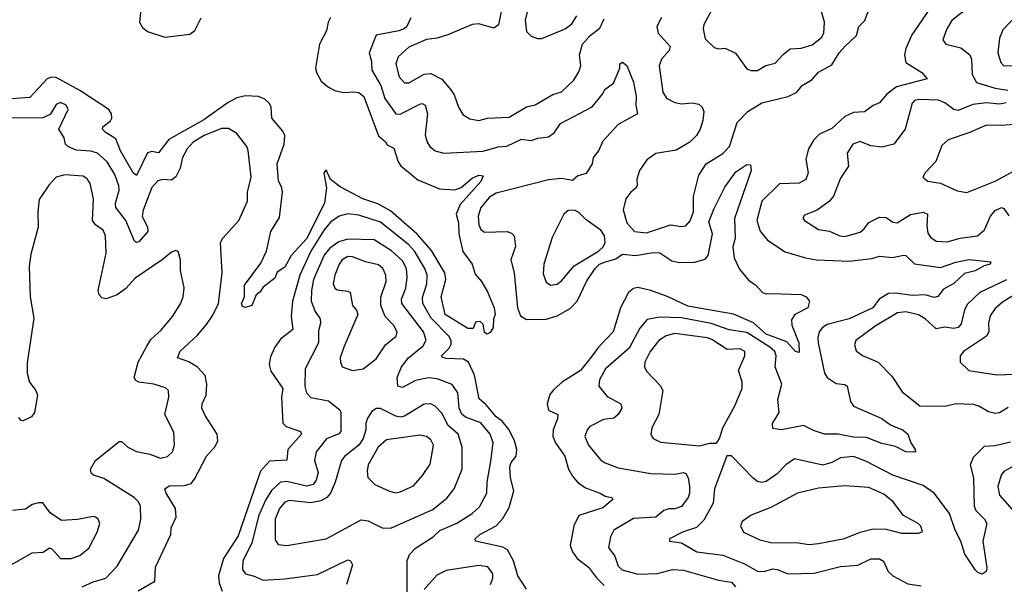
# Model space of a CAD drawing. Extents: x 1603745 to 1745082, y 385868 to 533966.
# Tile 409 of 646: x 1687418 to 1691937, y 461937 to 464527. Entities that reach past the tile are written whole.
import ezdxf

# ---------------------------------------------------------------- set-up
doc = ezdxf.new("R2010")
doc.units = 0

msp = doc.modelspace()

# ---------------------------------------------------------------- linework, layer by layer
at = {"layer": '0CON20XD'}
for points in [[(1689642.2, 464635), (1689616.3, 464503.7), (1689595, 464488.1), (1689525, 464508.2), (1689495, 464505.3), (1689383.3, 464456.7), (1689335, 464442.2), (1689285, 464436.2), (1689205, 464400.4), (1689155, 464356.2), (1689144.3, 464325), (1689160.7, 464265), (1689185, 464236.4), (1689205, 464236.9), (1689275, 464276.9), (1689305, 464280.4), (1689355, 464253.5), (1689396.5, 464205), (1689412.4, 464182.4), (1689432.3, 464125), (1689451.5, 464091.5), (1689485, 464071.5), (1689525, 464063.8), (1689565.4, 464074.6), (1689665, 464079.5), (1689745, 464127.7), (1689783.8, 464136.2), (1689865, 464183.1), (1689905, 464196.5), (1689960.9, 464249.1), (1689985, 464288), (1689993.5, 464315), (1689986.9, 464365), (1690001.5, 464415), (1690036.2, 464453.8), (1690081.4, 464488.6), (1690101.5, 464531.5)], [(1689757.8, 464605), (1689737.6, 464525), (1689745, 464473.3), (1689765, 464451.1), (1689795, 464440.4), (1689815, 464441.2), (1689921.4, 464485), (1689952, 464508), (1689974.6, 464545)], [(1691795, 464600.3), (1691696.8, 464523.2), (1691672.9, 464485), (1691655.7, 464435), (1691668.8, 464415), (1691737.3, 464397.3), (1691778.5, 464365), (1691786, 464345), (1691790.3, 464275), (1691809.1, 464239.1), (1691895, 464212.4), (1691953.1, 464203.1)], [(1687975.5, 464585), (1687968.9, 464515), (1687981.2, 464491.2), (1688005, 464472.2), (1688085, 464446.4), (1688199.6, 464460.4), (1688222.2, 464477.8), (1688251.8, 464535)], [(1691594.4, 464575), (1691512.7, 464457.3), (1691484.8, 464395.2), (1691478.7, 464365), (1691485, 464330), (1691558.1, 464285), (1691583.3, 464255), (1691441.7, 464218.3), (1691398.5, 464185), (1691365, 464145.6), (1691335, 464133.6), (1691295, 464103.8), (1691245, 464100.7), (1691205, 464083.1), (1691145, 464026.9), (1691108.6, 464011.4), (1691088.9, 464001.1), (1691062.8, 463975), (1691038.7, 463935), (1691026.2, 463886.2), (1691037.1, 463825), (1691027.1, 463792.9), (1690995, 463777.5), (1690905, 463773.2), (1690824.6, 463695), (1690800.8, 463605), (1690816.7, 463556.7), (1690850, 463515), (1690932.2, 463462.2), (1691024.2, 463434.2), (1691075, 463425.3), (1691225, 463418.9), (1691329.1, 463430.9), (1691365, 463442.5), (1691423.7, 463436.3), (1691475, 463446.7), (1691485, 463444.4), (1691525, 463407.2), (1691645, 463389.8), (1691715, 463414.7), (1691776.3, 463426.4), (1691875, 463415.7), (1691872.5, 463405), (1691845, 463398), (1691804.2, 463375), (1691755, 463363.1), (1691705, 463317.3), (1691658.8, 463291.2), (1691632.9, 463257.1), (1691615, 463252.9), (1691574.7, 463264.7), (1691515, 463261), (1691437.7, 463272.3), (1691405, 463271.2), (1691363.3, 463245), (1691333.5, 463205), (1691225, 463155.2), (1691125, 463127.7), (1691102.3, 463115), (1691087.8, 463095), (1691081.2, 463068.8), (1691082.9, 463045), (1691112.4, 462905), (1691123.6, 462885), (1691165, 462857.3), (1691205, 462853.5), (1691216, 462846), (1691230.9, 462775), (1691245, 462754.5), (1691375, 462697.9), (1691415, 462667.5), (1691446.7, 462655), (1691471.2, 462645), (1691493.8, 462625), (1691507.5, 462585), (1691527.5, 462555), (1691530, 462545), (1691525, 462542.5), (1691485, 462544.4), (1691438.6, 462568.6), (1691375, 462583.2), (1691305, 462610), (1691245, 462612.3), (1691174.1, 462625.9), (1691112.5, 462625), (1691061.6, 462641.6), (1691015, 462665.5), (1690915, 462645.6), (1690875, 462651.2), (1690873.1, 462675), (1690903.6, 462725), (1690897.1, 462785), (1690916.7, 462855), (1690886.2, 462935), (1690890.8, 462985), (1690883.7, 463005), (1690861.4, 463025), (1690755, 463091.2), (1690675, 463103.7), (1690592.3, 463132.3), (1690455, 463158.6), (1690355, 463162.6), (1690298.7, 463151.3), (1690265, 463111.5), (1690215, 463020.4), (1690106.4, 462925), (1690078.7, 462875), (1690076.5, 462845), (1690115, 462797.8), (1690177.5, 462765), (1690181.9, 462745), (1690164.4, 462715), (1690145, 462698.8), (1690098.1, 462691.9), (1690035, 462660.9), (1690022.1, 462645), (1690011.8, 462615), (1690028.5, 462575), (1690085, 462506.5), (1690105, 462493.1), (1690165, 462470.8), (1690314.7, 462444.7), (1690425, 462441.1), (1690465, 462449.6), (1690475.2, 462445.2), (1690486.5, 462425), (1690493, 462385), (1690493, 462355), (1690485.8, 462334.2), (1690455, 462293.8), (1690425, 462283.3), (1690397.4, 462282.6), (1690375, 462275.3), (1690337.5, 462245), (1690235, 462238.2), (1690144.4, 462185), (1690129.6, 462155), (1690121.1, 462105), (1690150, 462065), (1690165, 462020), (1690183.4, 462003.4), (1690255, 461983.3), (1690345, 461986), (1690415, 462004.8), (1690465, 462002), (1690625, 461954.8), (1690685, 461946.6), (1690703, 461925)], [(1690363.2, 464536.8), (1690342.8, 464495), (1690348.8, 464465), (1690403.1, 464403.1), (1690399.2, 464385), (1690364.6, 464345), (1690353.8, 464315), (1690370, 464195), (1690386.6, 464166.6), (1690425, 464146.5), (1690455, 464140.5), (1690505.4, 464145.4), (1690535, 464139.4), (1690550.8, 464125), (1690558.6, 464105), (1690554.2, 464064.2), (1690541.8, 464025), (1690524.4, 463995), (1690494.4, 463965), (1690431.6, 463928.4), (1690337.4, 463912.6), (1690296.3, 463883.7), (1690263.1, 463835), (1690250.5, 463795), (1690252.2, 463765), (1690246.7, 463753.3), (1690222.9, 463735), (1690200.6, 463705), (1690187.5, 463655), (1690204.5, 463595), (1690239.5, 463555), (1690295, 463548.4), (1690405, 463586.2), (1690455, 463577.8), (1690475, 463581.4), (1690495, 463604), (1690511.5, 463645), (1690510.6, 463715), (1690535, 463813.8), (1690568.6, 463865), (1690645, 463913.4), (1690675.9, 463945), (1690710.5, 464055), (1690760, 464105), (1690825, 464145.3), (1690945, 464174.7), (1690985, 464194.5), (1691009.5, 464225), (1691055, 464252.1), (1691084.3, 464285.7), (1691145, 464319.6), (1691178.9, 464375), (1691205, 464404.2), (1691258.2, 464455), (1691269.2, 464495), (1691296.6, 464523.4), (1691311.9, 464565)], [(1690596.4, 464575), (1690558.9, 464505), (1690554.5, 464485), (1690565, 464438.8), (1690605, 464399.2), (1690625, 464392.9), (1690655.5, 464395.5), (1690703, 464373), (1690755, 464301.4), (1690775, 464293.1), (1690804.4, 464294.4), (1690843.2, 464316.8), (1690885, 464326.9), (1690922.3, 464367.7), (1690955, 464392.5), (1691005, 464396.5), (1691055, 464411.5), (1691098.1, 464445), (1691108.5, 464465), (1691111.6, 464515), (1691095.3, 464575)], [(1692005, 464558.2), (1691930.2, 464479.8), (1691915, 464442.5), (1691908.2, 464375), (1691920.8, 464330.8), (1691935, 464315.5), (1692035, 464315.9)], [(1688845, 464537.1), (1688834.1, 464515.9), (1688826.7, 464475), (1688794.8, 464415.2), (1688776.5, 464305), (1688782, 464282), (1688802.6, 464245), (1688835, 464216.7), (1688865, 464202.4), (1688905, 464193.4), (1688954.2, 464195.8), (1688975, 464193.2), (1688998.2, 464175), (1689064.7, 463994.7), (1689097.2, 463967.2), (1689105, 463953.3), (1689135, 463938), (1689155.6, 463875), (1689167.1, 463857.1), (1689245, 463791.4), (1689345, 463751.5), (1689415, 463746.4), (1689445, 463756.7), (1689495, 463800), (1689525, 463813.3), (1689545, 463810), (1689534, 463785), (1689440.4, 463679.6), (1689421, 463635), (1689432.7, 463595), (1689434.2, 463545), (1689452.9, 463462.9), (1689494.4, 463405), (1689509.1, 463359.1), (1689537.8, 463325), (1689565, 463278), (1689595.8, 463204.2), (1689600, 463175), (1689592.5, 463155), (1689591.9, 463115), (1689578.1, 463091.9), (1689563.6, 463083.6), (1689551.2, 463091.2), (1689545, 463130), (1689531.7, 463141.7), (1689510.7, 463139.3), (1689500, 463110), (1689475, 463110), (1689371.1, 463175), (1689352.9, 463255), (1689373.9, 463335), (1689369.2, 463365), (1689308.4, 463468.4), (1689242.2, 463542.2), (1689119.5, 463649.5), (1689061.5, 463681.5), (1688993.8, 463705), (1688889.4, 463759.4), (1688844.2, 463794.2), (1688825, 463837.5), (1688814.2, 463825), (1688827.1, 463755), (1688816.5, 463685), (1688735, 463520.9), (1688664.4, 463445.6), (1688635, 463392), (1688600.7, 463369.3), (1688589.3, 463340.7), (1688535, 463300), (1688522.4, 463277.6), (1688504.2, 463265), (1688484.1, 463215.9), (1688455, 463206), (1688440.5, 463210.5), (1688436, 463225), (1688449.5, 463255), (1688450.6, 463309.4), (1688525, 463410), (1688550.8, 463465), (1688571.2, 463555), (1688611.2, 463618.8), (1688624.4, 463735), (1688621.9, 463755), (1688606.8, 463786.8), (1688600.4, 463865), (1688632.2, 463955), (1688635.4, 463995), (1688625.6, 464015), (1688575.5, 464075), (1688573.1, 464125), (1688565, 464142.9), (1688542.9, 464162.9), (1688514.6, 464174.6), (1688455, 464178.2), (1688415, 464168.3), (1688375, 464147.6), (1688263.2, 464066.8), (1688102.9, 463977.1), (1688055, 463916.7), (1688025, 463922), (1688005, 463915.4), (1687955, 463812.2), (1687939.2, 463825), (1687880.5, 463925), (1687859.5, 463979.5), (1687810.9, 464010.9), (1687799.1, 464025), (1687800.5, 464035), (1687835, 464063.1), (1687840.9, 464075), (1687839.7, 464095), (1687828, 464115), (1687695, 464202.1), (1687585, 464261.7), (1687565, 464263.2), (1687543.8, 464255), (1687465, 464170.6), (1687335, 464160.7)], [(1689213.4, 464535), (1689195.3, 464495), (1689183.6, 464485), (1689158, 464475), (1689054.2, 464455.8), (1689021.5, 464375), (1689032.7, 464335), (1689033.9, 464295), (1689076.1, 464225), (1689094.1, 464165), (1689145, 464095.5), (1689165, 464094), (1689255, 464140), (1689265, 464142.3), (1689279.1, 464135), (1689289.3, 464095), (1689278.6, 463998.6), (1689287.9, 463965), (1689300.5, 463945), (1689324.7, 463924.7), (1689365, 463914.6), (1689545, 463923.3), (1689615, 463944.2), (1689653.8, 463946.2), (1689721.9, 463978.1), (1689765, 463972.2), (1689796.5, 463983.5), (1689845, 463989.1), (1689871.8, 464008.2), (1689899.7, 464050.2), (1690045, 464126.7), (1690092.7, 464185), (1690103.1, 464206.9), (1690144.2, 464235), (1690172.5, 464305), (1690172.5, 464325), (1690185, 464332.5), (1690205, 464316.7), (1690235, 464240), (1690248.4, 464175), (1690245.5, 464135), (1690253.8, 464095), (1690165, 464046.2), (1690095, 463968.9), (1690074.2, 463925.8), (1690050, 463895), (1690046.4, 463865), (1690018.5, 463821.5), (1689980.2, 463809.8), (1689955, 463789.2), (1689905, 463798.4), (1689845, 463791.9), (1689605, 463731.6), (1689575, 463712.5), (1689535.4, 463665), (1689522.5, 463625), (1689525.9, 463585.9), (1689534.3, 463564.3), (1689551.9, 463551.9), (1689655, 463554.6), (1689675, 463548.2), (1689688.2, 463535), (1689693.6, 463486.4), (1689671.8, 463425), (1689688, 463365), (1689702.8, 463205), (1689717.5, 463167.5), (1689745, 463152.1), (1689835, 463152.7), (1689885, 463168.4), (1689945, 463202.2), (1689976.8, 463235), (1690021.3, 463328.7), (1690059.2, 463385), (1690080, 463405), (1690106.7, 463416.7), (1690155, 463430), (1690185, 463450.9), (1690245, 463445.6), (1690325, 463459.3), (1690356.5, 463456.5), (1690410.8, 463420.8), (1690445, 463413.4), (1690515.3, 463414.7), (1690565, 463428.5), (1690577.8, 463445), (1690597.4, 463545), (1690580.8, 463599.2), (1690605, 463661.1), (1690655, 463758.6), (1690705, 463829.2), (1690755, 463862.5), (1690771.7, 463861.7), (1690775.8, 463835), (1690698.8, 463615), (1690702.5, 463525), (1690691.4, 463485), (1690697.9, 463435), (1690721.9, 463381.9), (1690765, 463330), (1690795, 463310), (1690827.5, 463275), (1690845, 463268.8), (1690869.4, 463270.6), (1691005.6, 463265.6), (1691027.5, 463255), (1691042.5, 463235), (1691036.2, 463205), (1690976.4, 463173.6), (1690960, 463150), (1690962.7, 463125), (1690994.6, 463045), (1690995, 463000), (1690979.4, 463005), (1690939.6, 463049.6), (1690845, 463083.7), (1690785.6, 463135.6), (1690695, 463176.1), (1690485, 463212.2), (1690395, 463255.7), (1690315, 463284.8), (1690255, 463298), (1690235, 463293.6), (1690212.1, 463275), (1690175.9, 463205), (1690142, 463095), (1690075, 463024.6), (1690040.9, 462979.1), (1689992.1, 462917.9), (1689909.6, 462865), (1689869.5, 462830.5), (1689852.1, 462807.9), (1689839.2, 462765), (1689846, 462736), (1689887.5, 462715), (1689886.9, 462695), (1689866.4, 462645), (1689865.3, 462615), (1689877.4, 462585), (1689920, 462525), (1689937.5, 462465), (1689955, 462432.2), (1689977.8, 462405), (1690015, 462378.8), (1690082, 462355), (1690105, 462340.6), (1690135.5, 462335.5), (1690140, 462325), (1690095, 462287.3), (1689985, 462252.9), (1689961.1, 462205), (1689944.5, 462115), (1689955.5, 462085), (1689977.5, 462055), (1690029.6, 462015), (1690065, 461965.9), (1690101.3, 461931.3)], [(1687962.8, 461907.2), (1688038.3, 461951.7), (1688040.9, 462015), (1688112.1, 462165), (1688113.1, 462195), (1688135.8, 462244.2), (1688133.3, 462285), (1688090.4, 462355), (1688084.2, 462375), (1688105, 462387.9), (1688175, 462389.6), (1688205, 462399.4), (1688220.8, 462419.1), (1688275.6, 462524.4), (1688315, 462568.1), (1688327.3, 462595), (1688324.7, 462625), (1688270.3, 462710.3), (1688254.7, 462745), (1688255.8, 462765), (1688274.2, 462805), (1688277.3, 462855), (1688270, 462895), (1688235, 462933.3), (1688195, 462957), (1688142.9, 462975), (1688155, 463006), (1688235, 463080), (1688275, 463128.1), (1688305, 463171.4), (1688330.4, 463225), (1688347.7, 463365), (1688340.6, 463505), (1688350, 463525), (1688424.5, 463605), (1688464.5, 463695), (1688463.2, 463735), (1688480.4, 463805), (1688467.2, 463927.2), (1688460.5, 463945), (1688415.6, 464005), (1688377.2, 464027.2), (1688345, 464027.1), (1688265, 463995.2), (1688215, 463964.8), (1688186.7, 463935), (1688165.3, 463895), (1688155.3, 463845), (1688134.8, 463805.2), (1688115, 463790.4), (1688075, 463793.3), (1688052.4, 463787.6), (1688025, 463756.2), (1688005.3, 463705.3), (1687985, 463653.3), (1687980.8, 463625), (1688005.4, 463575), (1688006.2, 463555), (1687965, 463507.5), (1687955, 463504.5), (1687945, 463510), (1687905.6, 463605.6), (1687860, 463665), (1687858.1, 463685), (1687874.8, 463745), (1687873, 463765), (1687855, 463816.7), (1687819.4, 463875), (1687775, 463914.1), (1687745, 463923.5), (1687677.7, 463927.7), (1687638.6, 463945), (1687629.1, 463955), (1687622.1, 463985), (1687598.5, 464025), (1687640.8, 464115), (1687632, 464135), (1687605, 464146.7), (1687585, 464138), (1687558.3, 464091.7), (1687525, 464076.2), (1687365, 464075.7)], [(1691946.2, 464145), (1691915, 464139.1), (1691855, 464146), (1691792.1, 464137.9), (1691725, 464110.3), (1691705, 464114.7), (1691664.5, 464145), (1691635, 464158.1), (1691545, 464160.5), (1691525, 464156), (1691515, 464143.8), (1691482.7, 464025), (1691430, 463955), (1691375, 463942.2), (1691325, 463947.5), (1691275, 463967.3), (1691241.4, 463955), (1691215.8, 463915), (1691221.9, 463855), (1691185, 463800), (1691153.3, 463716.7), (1691135, 463694.3), (1691077.6, 463652.4), (1691019.7, 463630.3), (1691013, 463617), (1691020.6, 463605), (1691085, 463564.1), (1691135, 463556.2), (1691182, 463535), (1691205, 463532.5), (1691275, 463552.5), (1691293.4, 463566.6), (1691315, 463596.7), (1691365, 463620.5), (1691395, 463618.9), (1691425, 463598.6), (1691445, 463594.4), (1691507.2, 463632.8), (1691565, 463643.2), (1691584, 463634), (1691581.5, 463581.5), (1691586.9, 463546.9), (1691598.8, 463528.8), (1691625, 463511.2), (1691675, 463507.2), (1691735, 463524.1), (1691814.1, 463535.9), (1691846.9, 463563.1), (1691874.3, 463625.7), (1691895, 463651.1), (1691925, 463665.6), (1691935, 463660.8), (1691957.7, 463627.7)], [(1692005, 464047.4), (1691925, 464041.1), (1691855, 464043.4), (1691775, 464007.3), (1691680, 463975), (1691650.4, 463949.6), (1691623.3, 463876.7), (1691574.3, 463825), (1691564, 463805), (1691586.6, 463786.6), (1691645, 463777.5), (1691721.3, 463741.3), (1691765, 463733.5), (1691895, 463785.4), (1691985.8, 463835)], [(1687704.8, 461925.2), (1687755, 461947.9), (1687814.2, 461965), (1687865, 462019.4), (1687885.9, 462054.1), (1687962.9, 462185), (1687974.6, 462235.4), (1687972.9, 462295), (1687963.6, 462315), (1687944.4, 462335), (1687805, 462422.7), (1687756.8, 462436.8), (1687747, 462447), (1687742.9, 462465), (1687765.6, 462505), (1687875, 462591.1), (1687885, 462591.1), (1687915, 462566.4), (1687955, 462546.2), (1688015, 462533.8), (1688065, 462514.6), (1688096.9, 462523.1), (1688120, 462545), (1688128.6, 462575), (1688125.5, 462635), (1688084.5, 462715), (1688102.1, 462795), (1688101.4, 462825), (1688087.9, 462837.9), (1688033.8, 462855), (1687965, 462863.5), (1687951.5, 462871.5), (1687943.8, 462885), (1687962, 462955), (1688001.7, 463028.3), (1688020.5, 463059.5), (1688068.3, 463101.7), (1688120, 463165), (1688157.1, 463222.9), (1688168.2, 463255), (1688173.5, 463296.5), (1688155.9, 463375.9), (1688156.2, 463425), (1688145, 463463.3), (1688135, 463468.6), (1688115, 463460.9), (1688072.9, 463425), (1687949, 463341), (1687905, 463293.5), (1687865, 463264.5), (1687815, 463245.6), (1687795, 463251.4), (1687783.3, 463265), (1687779.1, 463285), (1687814.7, 463455), (1687812.9, 463535), (1687801.5, 463561.5), (1687765.6, 463585.6), (1687752.2, 463605), (1687757.7, 463705), (1687741.8, 463775), (1687727.3, 463797.3), (1687709.4, 463809.4), (1687625, 463815.4), (1687586.3, 463803.7), (1687551.7, 463768.3), (1687507.4, 463702.6), (1687500.9, 463645), (1687503.2, 463575), (1687469.1, 463450.9), (1687461.6, 463395), (1687466, 463255), (1687482.8, 463157.2), (1687453.2, 462953.2), (1687452.4, 462905), (1687463.3, 462863.3), (1687492.5, 462825), (1687499.4, 462805), (1687486.7, 462725), (1687472.5, 462705), (1687435, 462686.7), (1687425, 462687.5), (1687415, 462702.5)], [(1689855, 463308.6), (1689885, 463313.6), (1689905, 463328.9), (1689963, 463397), (1690074.6, 463465), (1690096.7, 463485), (1690104.7, 463505), (1690101.8, 463535), (1690085, 463561.1), (1690018, 463608), (1689985, 463642.9), (1689965, 463652.9), (1689935, 463650.8), (1689915.6, 463634.4), (1689862.2, 463527.8), (1689823.2, 463405), (1689821.4, 463361.4), (1689835, 463322), (1689855, 463308.6)], [(1689745, 461913.5), (1689704.7, 461974.7), (1689685.3, 462045), (1689657.5, 462095), (1689635, 462106.6), (1689510, 462135), (1689509.2, 462145), (1689530, 462165), (1689605, 462205.4), (1689635, 462239.1), (1689665, 462289.4), (1689685.8, 462365), (1689671.4, 462425), (1689668.1, 462475), (1689673.7, 462495), (1689696.5, 462525), (1689699.6, 462555), (1689688.9, 462595), (1689664.8, 462645), (1689633.3, 462685), (1689605, 462705.2), (1689559.8, 462759.8), (1689526.7, 462786.7), (1689505.5, 462895.5), (1689478.9, 462955), (1689455, 462969.3), (1689375, 462972.4), (1689357.9, 462977.9), (1689354.5, 462985), (1689389.7, 463020.3), (1689398.2, 463038.2), (1689398.1, 463055), (1689388, 463075), (1689307.4, 463157.4), (1689268.4, 463225), (1689267.5, 463252.5), (1689287.4, 463315), (1689287.7, 463355), (1689277.6, 463385), (1689231, 463465), (1689202.9, 463495), (1689075, 463597.6), (1688975, 463630.8), (1688925, 463635.9), (1688885, 463625.3), (1688845, 463598.4), (1688815, 463562.3), (1688755.1, 463465), (1688704.5, 463355), (1688670.2, 463235), (1688664.7, 463165), (1688672, 463105), (1688615, 463060.7), (1688589.5, 463025), (1688569.5, 462979.5), (1688563.8, 462945), (1688570.8, 462915), (1688625.3, 462835), (1688619.5, 462795), (1688626.2, 462676.2), (1688640.9, 462660.9), (1688707.6, 462637.6), (1688711.2, 462625), (1688648.4, 462555), (1688644.5, 462505.5), (1688565, 462501.6), (1688523.9, 462455), (1688420.4, 462159.6), (1688353.1, 462055), (1688330.6, 461975), (1688333.2, 461943.2), (1688347.2, 461905)], [(1689196.7, 461895), (1689196.1, 462043.9), (1689207.4, 462072.6), (1689235, 462102.3), (1689315.5, 462154.5), (1689346.8, 462183.2), (1689425, 462216.8), (1689495, 462262), (1689527.9, 462292.1), (1689562.7, 462355), (1689563.8, 462405), (1689580.8, 462500.8), (1689591.3, 462585), (1689577.5, 462625), (1689535, 462677), (1689465, 462703), (1689447.5, 462717.5), (1689435.6, 462745), (1689428.6, 462815), (1689403.9, 462853.9), (1689335, 462879.7), (1689295, 462883.7), (1689235, 462872.2), (1689175, 462840), (1689154.4, 462845), (1689150.9, 462885), (1689171.2, 462935), (1689203.2, 462975), (1689269.7, 463030.3), (1689283.4, 463056.6), (1689271.6, 463095), (1689172.7, 463225), (1689170.9, 463245), (1689190.5, 463295), (1689197.2, 463345), (1689193, 463385), (1689175, 463420.7), (1689125, 463465.7), (1689045, 463516.5), (1688925, 463519.4), (1688882.9, 463507.1), (1688841.7, 463478.3), (1688815, 463446.6), (1688767, 463335), (1688757, 463285), (1688756.1, 463236.1), (1688775, 463188.6), (1688796.8, 463155), (1688799.6, 463135), (1688790.2, 463099.8), (1688789.2, 463045), (1688729.1, 462925), (1688727.3, 462845), (1688734.7, 462814.7), (1688754.1, 462794.1), (1688835, 462778.2), (1688887.1, 462737.1), (1688891.8, 462725), (1688892.3, 462637.7), (1688883.6, 462626.4), (1688826.6, 462603.4), (1688779.2, 462545), (1688772.1, 462505), (1688788.9, 462448.9), (1688779.3, 462415), (1688765.3, 462395), (1688735, 462387.5), (1688645, 462408.3), (1688614.8, 462405.2), (1688573.3, 462366.7), (1688546.9, 462323.1), (1688515, 462249.5), (1688484.2, 462125.8), (1688442.2, 462045), (1688440.4, 462005), (1688455, 461984.5), (1688495, 461974.4), (1688535, 461955.6), (1688635, 461961.1), (1688785, 461981.9), (1688925, 462049.4), (1688937.1, 462045), (1688945.4, 462025.4), (1688918.7, 461935)], [(1688945, 462917.5), (1688995, 462924.4), (1689055, 462971.5), (1689096.8, 463035), (1689145.5, 463075), (1689151.2, 463095), (1689135, 463124.5), (1689095.4, 463165), (1689075.8, 463215.8), (1689075.6, 463254.4), (1689100.5, 463325), (1689098.2, 463355), (1689085.7, 463385.7), (1689065, 463402.7), (1689005, 463415.3), (1688945, 463439.6), (1688925, 463440.9), (1688898.4, 463425), (1688885.3, 463405), (1688864.1, 463355), (1688857.5, 463315), (1688865, 463295.7), (1688875, 463287.5), (1688925, 463281.4), (1688934.5, 463274.5), (1688946.2, 463216.2), (1688963.8, 463193.8), (1688969.5, 463175), (1688905.3, 463025), (1688889.6, 462975), (1688890, 462955), (1688898.8, 462935), (1688945, 462917.5)], [(1691947.1, 463332.9), (1691825, 463275.3), (1691768.5, 463221.5), (1691753.9, 463196.1), (1691738.6, 463131.4), (1691725.2, 463114.8), (1691705, 463110.2), (1691665, 463115.7), (1691625, 463109.2), (1691573.8, 463155), (1691543.4, 463173.4), (1691485, 463186.2), (1691447.8, 463182.3), (1691345, 463120.8), (1691256, 463055), (1691250, 463035), (1691257.1, 463007.1), (1691286.2, 462986.2), (1691357.8, 462955), (1691420.8, 462890.9), (1691468.9, 462818.9), (1691548.8, 462755), (1691665, 462753.6), (1691715, 462765.4), (1691795, 462762.3), (1691823.9, 462753.9), (1691865, 462728.9), (1691895, 462722.2), (1691915, 462725.5), (1691955, 462749.7)], [(1692046.8, 463303.2), (1691928.8, 463231.2), (1691895, 463202.3), (1691872, 463168), (1691864.8, 463135.2), (1691866, 463095), (1691855.4, 463075), (1691750, 463005), (1691734, 462985), (1691734.2, 462955), (1691775, 462916.9), (1691902.8, 462897.2), (1691985, 462900.9)], [(1690537.8, 462572.2), (1690545, 462573.1), (1690585, 462584), (1690616.7, 462583.3), (1690630, 462605), (1690645.6, 462655), (1690700.5, 462755), (1690733.6, 462835), (1690733.5, 462865), (1690716.8, 462916.8), (1690746.5, 462985), (1690747.1, 463005), (1690725, 463016.2), (1690665, 463013.9), (1690595, 463059.8), (1690575, 463066.8), (1690423.3, 463086.7), (1690385, 463076.9), (1690351.9, 463055), (1690312.6, 463005), (1690286.8, 462955), (1690286.4, 462935), (1690295.6, 462915), (1690358.3, 462848.3), (1690369.6, 462825), (1690352.1, 462715), (1690319.5, 462655), (1690314.4, 462624.4), (1690326.2, 462605), (1690358.9, 462588.9), (1690537.8, 462572.2)], [(1688645, 462114.7), (1688825.3, 462144.7), (1688985, 462232.3), (1689018.1, 462228.1), (1689085, 462194.5), (1689125, 462195.5), (1689315, 462279.6), (1689379, 462331), (1689411.8, 462375), (1689448.7, 462465), (1689448.5, 462565), (1689430, 462625), (1689384.5, 462664.5), (1689355, 462721.2), (1689325, 462753.8), (1689304.7, 462764.7), (1689275, 462762.7), (1689185, 462707.5), (1689165, 462703.9), (1689145, 462707.9), (1689075, 462743.2), (1689055, 462743.8), (1689035, 462729.5), (1689015, 462698.6), (1689007.5, 462675), (1689007.3, 462645), (1688994.8, 462605), (1688975.1, 462574.9), (1688910, 462525), (1688895.3, 462505), (1688866.3, 462405), (1688844.8, 462355.2), (1688827.8, 462335), (1688801, 462319), (1688755, 462309.8), (1688655, 462320.8), (1688635, 462312.7), (1688610.6, 462285), (1688591.1, 462235), (1688590.8, 462140.8), (1688605, 462119.6), (1688645, 462114.7)], [(1689145, 462356.5), (1689165, 462361.1), (1689225, 462387.8), (1689267.5, 462435), (1689302.4, 462487.6), (1689317.7, 462575), (1689305, 462598.9), (1689285, 462614.5), (1689255, 462620.4), (1689101.4, 462598.6), (1689063.6, 462565), (1689017.7, 462485), (1689012.5, 462455), (1689016.1, 462426.1), (1689048, 462395), (1689115, 462363.5), (1689145, 462356.5)], [(1691965, 462588.4), (1691895, 462571.6), (1691845, 462568.5), (1691795, 462518.1), (1691780, 462485), (1691796.3, 462425), (1691799.4, 462295), (1691806.9, 462275), (1691846.8, 462235), (1691856.7, 462215), (1691838.5, 462135), (1691857.3, 462012.7), (1691853.3, 461995), (1691835, 461983.3), (1691815, 461990), (1691805, 462000.8), (1691756.4, 462075), (1691737.8, 462135), (1691711.9, 462185), (1691685, 462262), (1691615, 462355.3), (1691565, 462389.2), (1691425, 462436.9), (1691305, 462499.4), (1691245, 462522.2), (1691185, 462517.3), (1691145, 462494.7), (1691105, 462483.7), (1690975, 462511.5), (1690935, 462484.4), (1690895, 462442.9), (1690845, 462407.5), (1690825, 462402.9), (1690805, 462408.5), (1690785, 462423.1), (1690685.8, 462525.8), (1690664.1, 462525.9), (1690606.7, 462375), (1690601.3, 462308.7), (1690558.8, 462231.2), (1690525, 462196.4), (1690460, 462175), (1690400, 462145), (1690400, 462135), (1690455, 462127.5), (1690526, 462085), (1690645, 462069.7), (1690745, 462030.8), (1690805, 461996.2), (1690834.6, 461994.6), (1690873.1, 462006.9), (1690895, 462004.7), (1690945, 461984.1), (1691065, 461987.4), (1691185, 462018.8), (1691265, 462023.7), (1691325, 462053.4), (1691363.9, 462053.9), (1691382.9, 462042.9), (1691404.7, 461994.7), (1691425.3, 461975.3), (1691495, 461938.2), (1691555, 461929.3)], [(1692013, 462497), (1691935, 462454.4), (1691923.3, 462436.7), (1691907.5, 462385), (1691915.9, 462345.9), (1691994.1, 462255)], [(1691039.5, 462119.5), (1691085, 462124), (1691204, 462146), (1691275, 462175.4), (1691335, 462190.4), (1691395, 462189.6), (1691465, 462171.1), (1691545, 462171.2), (1691561.7, 462178.3), (1691553.6, 462203.6), (1691542.5, 462215), (1691475, 462252.5), (1691427.8, 462315), (1691385, 462350.5), (1691315, 462380), (1691205, 462388), (1691085, 462376.9), (1690988, 462355), (1690865, 462288.8), (1690775, 462253.5), (1690734, 462225), (1690725.9, 462204.1), (1690740, 462175), (1690815, 462140.4), (1690865, 462128), (1690993.1, 462126.9), (1691039.5, 462119.5)], [(1687365, 462017.9), (1687475, 462080.6), (1687526.6, 462083.4), (1687555, 462103.8), (1687567.7, 462097.7), (1687605, 462054.3), (1687655, 462055.6), (1687695, 462068.9), (1687735, 462102.9), (1687774.5, 462175), (1687785.6, 462215.6), (1687779.2, 462235), (1687766.7, 462245), (1687755, 462248.1), (1687684.4, 462234.4), (1687609.7, 462229.7), (1687558.8, 462265), (1687525, 462310), (1687505, 462310), (1687475, 462302), (1687445, 462281.4), (1687385, 462275.6)], [(1689579.5, 461935), (1689590, 461965), (1689589.6, 461985), (1689566.9, 462016.9), (1689525, 462023.1), (1689375, 461999.8), (1689332.1, 461977.9), (1689275, 461912.5)]]:
    msp.add_lwpolyline(points, dxfattribs=at)

doc.saveas('drawing.dxf')
